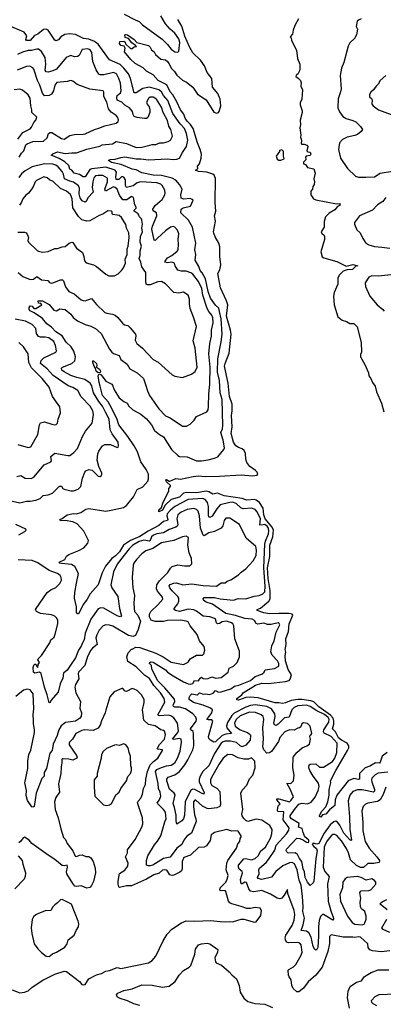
# Model space of a CAD drawing. Extents: x 1468344 to 1613994, y 525695 to 643861.
# Tile 363 of 427: x 1550514 to 1554358, y 620646 to 631046. Entities that reach past the tile are written whole.
import ezdxf

# ---------------------------------------------------------------- set-up
doc = ezdxf.new("R2010")
doc.units = 0

msp = doc.modelspace()

# ---------------------------------------------------------------- linework, layer by layer
at = {"layer": '0CON10XD'}
for points in [[(1551619, 631105), (1551734, 631045), (1551778, 631028), (1551812, 630992), (1552022, 630842), (1552078, 630785), (1552114, 630735), (1552156, 630706), (1552185, 630702), (1552198, 630712), (1552207, 630805), (1552195, 630845), (1552155, 630905), (1552105, 630945), (1552055, 631004), (1552008, 631085)], [(1554398, 623305), (1554346, 623265), (1554325, 623205), (1554316, 623194), (1554275, 623195), (1554215, 623161), (1554165, 623145), (1554106, 623084), (1554107, 623023), (1554095, 623020), (1554045, 623031), (1553985, 623005), (1553867, 622853), (1553850, 622805), (1553846, 622744), (1553789, 622701), (1553750, 622655), (1553714, 622646), (1553699, 622621), (1553685, 622630), (1553685, 622640), (1553708, 622685), (1553750, 622730), (1553773, 622785), (1553785, 622855), (1553785, 622915), (1553804, 622985), (1553800, 623005), (1553855, 623117), (1553978, 623325), (1553992, 623355), (1553993, 623375), (1553976, 623405), (1553915, 623437), (1553885, 623461), (1553853, 623523), (1553819, 623555), (1553835, 623605), (1553836, 623635), (1553827, 623667), (1553801, 623701), (1553675, 623789), (1553625, 623839), (1553592, 623852), (1553495, 623867), (1553455, 623866), (1553385, 623854), (1553325, 623829), (1553292, 623822), (1553255, 623829), (1553215, 623829), (1553035, 623882), (1552950, 623889), (1552905, 623885), (1552828, 623858), (1552810, 623860), (1552810, 623875), (1552864, 623915), (1552878, 623935), (1553006, 624015), (1553075, 624037), (1553145, 624036), (1553325, 624055), (1553362, 624065), (1553375, 624079), (1553388, 624125), (1553353, 624183), (1553325, 624275), (1553322, 624328), (1553327, 624365), (1553322, 624395), (1553332, 624445), (1553326, 624505), (1553354, 624585), (1553363, 624665), (1553402, 624755), (1553396, 624766), (1553364, 624774), (1553255, 624773), (1553155, 624770), (1553095, 624779), (1553026, 624805), (1553026, 624815), (1553059, 624831), (1553147, 624903), (1553161, 624929), (1553162, 625015), (1553139, 625145), (1553134, 625256), (1553158, 625375), (1553157, 625495), (1553191, 625585), (1553196, 625655), (1553183, 625685), (1553109, 625775), (1553094, 625815), (1553087, 625887), (1553049, 625945), (1553015, 625970), (1552995, 625977), (1552915, 625970), (1552895, 625977), (1552865, 625990), (1552675, 626016), (1552605, 626043), (1552555, 626035), (1552515, 626060), (1552487, 626067), (1552385, 626049), (1552275, 626051), (1552247, 626043), (1552205, 626003), (1552115, 625978), (1552052, 625918), (1552023, 625865), (1551985, 625848), (1551985, 625867), (1552014, 625895), (1552030, 625950), (1552090, 626065), (1552090, 626095), (1552108, 626115), (1552108, 626125), (1552066, 626165), (1552058, 626185), (1552065, 626190), (1552095, 626172), (1552103, 626173), (1552165, 626199), (1552215, 626194), (1552349, 626221), (1552405, 626229), (1552475, 626221), (1552625, 626223), (1552855, 626240), (1552975, 626228), (1553023, 626235), (1553032, 626245), (1553025, 626265), (1553008, 626285), (1552948, 626328), (1552917, 626367), (1552903, 626405), (1552900, 626465), (1552887, 626497), (1552865, 626514), (1552827, 626527), (1552798, 626545), (1552774, 626585), (1552750, 626675), (1552760, 626745), (1552753, 626865), (1552760, 626915), (1552760, 626985), (1552732, 627065), (1552718, 627208), (1552680, 627385), (1552686, 627416), (1552730, 627525), (1552749, 627725), (1552743, 627767), (1552701, 627915), (1552715, 628035), (1552702, 628075), (1552637, 628215), (1552610, 628365), (1552630, 628405), (1552639, 628455), (1552630, 628545), (1552630, 628645), (1552621, 628685), (1552581, 628751), (1552565, 628792), (1552562, 628805), (1552583, 628917), (1552574, 628975), (1552588, 629025), (1552581, 629115), (1552585, 629367), (1552569, 629405), (1552555, 629416), (1552493, 629437), (1552404, 629444), (1552372, 629455), (1552388, 629462), (1552397, 629475), (1552395, 629500), (1552416, 629524), (1552433, 629585), (1552436, 629625), (1552423, 629675), (1552395, 629745), (1552347, 629895), (1552319, 629939), (1552285, 629973), (1552264, 630005), (1552248, 630048), (1552214, 630095), (1552177, 630177), (1552132, 630252), (1552104, 630285), (1552068, 630358), (1551977, 630405), (1551925, 630463), (1551855, 630501), (1551818, 630538), (1551735, 630584), (1551688, 630625), (1551621, 630705), (1551628, 630745), (1551618, 630768), (1551585, 630772), (1551568, 630795), (1551573, 630817), (1551615, 630820), (1551628, 630808), (1551632, 630792), (1551685, 630740), (1551705, 630740), (1551725, 630760), (1551748, 630762), (1551740, 630775), (1551700, 630800), (1551666, 630846), (1551628, 630858), (1551627, 630885), (1551635, 630890), (1551655, 630885), (1551725, 630835), (1551754, 630804), (1551875, 630773), (1551893, 630755), (1551907, 630727), (1551935, 630707), (1551950, 630680), (1552005, 630628), (1552055, 630623), (1552076, 630606), (1552092, 630582), (1552119, 630529), (1552149, 630499), (1552175, 630461), (1552235, 630407), (1552276, 630386), (1552345, 630332), (1552395, 630258), (1552485, 630198), (1552568, 630068), (1552595, 630058), (1552615, 630066), (1552623, 630077), (1552639, 630135), (1552635, 630205), (1552608, 630268), (1552553, 630335), (1552546, 630425), (1552495, 630487), (1552468, 630558), (1552427, 630617), (1552343, 630695), (1552308, 630758), (1552259, 630871), (1552228, 630978), (1552185, 631047)], [(1553461, 631055), (1553424, 630986), (1553404, 630936), (1553398, 630892), (1553373, 630865), (1553384, 630854), (1553388, 630825), (1553440, 630725), (1553451, 630635), (1553474, 630576), (1553476, 630525), (1553471, 630505), (1553455, 630470), (1553435, 630460), (1553432, 630445), (1553459, 630429), (1553482, 630405), (1553489, 630379), (1553487, 630345), (1553504, 630305), (1553497, 630205), (1553478, 630168), (1553479, 630145), (1553500, 630085), (1553501, 630065), (1553480, 629985), (1553482, 629935), (1553477, 629905), (1553487, 629825), (1553483, 629805), (1553492, 629775), (1553490, 629735), (1553495, 629730), (1553522, 629732), (1553549, 629719), (1553560, 629705), (1553550, 629660), (1553561, 629651), (1553585, 629647), (1553593, 629625), (1553585, 629612), (1553543, 629605), (1553537, 629595), (1553540, 629565), (1553515, 629542), (1553513, 629525), (1553535, 629516), (1553555, 629486), (1553625, 629470), (1553636, 629425), (1553623, 629365), (1553630, 629335), (1553627, 629305), (1553612, 629285), (1553608, 629255), (1553592, 629235), (1553592, 629195), (1553620, 629155), (1553645, 629143), (1553862, 629102), (1553893, 629103), (1553900, 629095), (1553895, 629083), (1553875, 629072), (1553845, 629036), (1553787, 629003), (1553745, 628963), (1553734, 628914), (1553731, 628855), (1553702, 628805), (1553707, 628787), (1553728, 628775), (1553737, 628757), (1553736, 628725), (1553696, 628595), (1553710, 628540), (1553729, 628529), (1553865, 628492), (1553965, 628444), (1554035, 628461), (1554087, 628447), (1554069, 628441), (1554031, 628409), (1553977, 628403), (1553932, 628388), (1553891, 628349), (1553877, 628315), (1553878, 628252), (1553838, 628165), (1553833, 628125), (1553838, 628035), (1553876, 627906), (1553922, 627872), (1553969, 627859), (1554005, 627837), (1554046, 627836), (1554082, 627802), (1554124, 627635), (1554127, 627535), (1554115, 627508), (1554117, 627485), (1554164, 627404), (1554201, 627315), (1554204, 627284), (1554226, 627256), (1554244, 627214), (1554273, 627175), (1554284, 627115), (1554338, 626995), (1554364, 626905)], [(1554125, 631054), (1554095, 631042), (1554081, 631029), (1554070, 630975), (1554086, 630945), (1554073, 630885), (1554052, 630848), (1554005, 630800), (1553988, 630765), (1553973, 630713), (1553941, 630595), (1553916, 630535), (1553901, 630455), (1553911, 630315), (1553907, 630285), (1553881, 630209), (1553877, 630115), (1553894, 630074), (1553929, 630025), (1553965, 630002), (1554035, 629982), (1554066, 629966), (1554118, 629918), (1554137, 629885), (1554125, 629866), (1554085, 629832), (1554055, 629821), (1553975, 629806), (1553925, 629779), (1553895, 629745), (1553883, 629675), (1553906, 629585), (1553978, 629475), (1554065, 629394), (1554095, 629384), (1554172, 629382), (1554265, 629386), (1554325, 629425), (1554455, 629447)], [(1554405, 623098), (1554304, 623086), (1554270, 623070), (1554237, 623035), (1554232, 623015), (1554235, 622995), (1554265, 622915), (1554263, 622897), (1554255, 622885), (1554135, 622911), (1554085, 622911), (1554035, 622894), (1554003, 622855), (1553985, 622795), (1554001, 622625), (1554003, 622495), (1554020, 622380), (1554015, 622376), (1554005, 622384), (1553939, 622455), (1553898, 622538), (1553875, 622568), (1553855, 622580), (1553835, 622573), (1553795, 622540), (1553734, 622455), (1553675, 622344), (1553655, 622338), (1553615, 622348), (1553605, 622335), (1553623, 622313), (1553653, 622293), (1553659, 622265), (1553644, 622185), (1553622, 621948), (1553615, 621928), (1553585, 621902), (1553555, 621936), (1553532, 621985), (1553524, 622044), (1553510, 622075), (1553498, 622155), (1553472, 622185), (1553449, 622229), (1553425, 622246), (1553353, 622243), (1553337, 622255), (1553330, 622270), (1553334, 622285), (1553445, 622399), (1553475, 622398), (1553515, 622381), (1553545, 622358), (1553566, 622355), (1553572, 622365), (1553569, 622379), (1553529, 622415), (1553512, 622459), (1553500, 622501), (1553460, 622515), (1553470, 622555), (1553387, 622605), (1553375, 622622), (1553374, 622635), (1553418, 622705), (1553465, 622760), (1553495, 622771), (1553555, 622762), (1553595, 622780), (1553638, 622835), (1553669, 622905), (1553678, 622945), (1553672, 622982), (1553617, 623055), (1553582, 623115), (1553572, 623145), (1553574, 623175), (1553585, 623181), (1553645, 623185), (1553685, 623151), (1553725, 623152), (1553819, 623211), (1553845, 623247), (1553865, 623305), (1553871, 623405), (1553808, 623475), (1553731, 623509), (1553726, 623525), (1553730, 623545), (1553782, 623625), (1553784, 623654), (1553776, 623675), (1553735, 623706), (1553656, 623746), (1553585, 623793), (1553546, 623804), (1553455, 623797), (1553415, 623781), (1553391, 623755), (1553362, 623678), (1553315, 623672), (1553245, 623603), (1553225, 623592), (1553208, 623598), (1553200, 623615), (1553213, 623685), (1553211, 623715), (1553176, 623765), (1553125, 623792), (1553005, 623808), (1552955, 623802), (1552905, 623785), (1552780, 623720), (1552755, 623697), (1552712, 623622), (1552702, 623585), (1552705, 623565), (1552754, 623505), (1552695, 623499), (1552655, 623484), (1552585, 623417), (1552566, 623416), (1552530, 623435), (1552512, 623455), (1552509, 623475), (1552557, 623635), (1552545, 623651), (1552505, 623649), (1552494, 623655), (1552547, 623725), (1552551, 623755), (1552532, 623772), (1552455, 623804), (1552352, 623835), (1552307, 623865), (1552304, 623885), (1552315, 623908), (1552335, 623924), (1552386, 623914), (1552395, 623915), (1552415, 623936), (1552455, 623921), (1552475, 623926), (1552525, 623919), (1552558, 623932), (1552585, 623959), (1552615, 623942), (1552645, 623945), (1552745, 623978), (1552784, 624006), (1552830, 624015), (1552953, 624065), (1553005, 624107), (1553075, 624134), (1553097, 624153), (1553110, 624180), (1553206, 624194), (1553255, 624219), (1553255, 624244), (1553238, 624275), (1553182, 624332), (1553168, 624368), (1553178, 624432), (1553204, 624484), (1553225, 624575), (1553264, 624655), (1553258, 624668), (1553245, 624674), (1553173, 624657), (1553135, 624658), (1553095, 624670), (1553030, 624660), (1553015, 624668), (1552995, 624701), (1552973, 624715), (1552895, 624720), (1552796, 624754), (1552694, 624774), (1552553, 624873), (1552487, 624895), (1552458, 624915), (1552453, 624927), (1552466, 624944), (1552575, 624944), (1552635, 624927), (1552776, 624914), (1552825, 624932), (1552903, 624927), (1552994, 624956), (1553045, 624963), (1553085, 624980), (1553105, 625003), (1553109, 625061), (1553095, 625255), (1553105, 625505), (1553112, 625538), (1553144, 625615), (1553147, 625645), (1553143, 625675), (1553130, 625695), (1553105, 625713), (1553088, 625712), (1553054, 625705), (1553061, 625775), (1553025, 625847), (1553005, 625871), (1552965, 625886), (1552875, 625880), (1552851, 625891), (1552804, 625934), (1552765, 625948), (1552735, 625947), (1552635, 625923), (1552599, 625881), (1552549, 625801), (1552525, 625789), (1552515, 625794), (1552509, 625809), (1552511, 625905), (1552500, 625945), (1552475, 625978), (1552445, 625987), (1552295, 625977), (1552156, 625904), (1552105, 625863), (1552074, 625825), (1552069, 625805), (1552080, 625765), (1552075, 625756), (1552035, 625745), (1551986, 625704), (1551874, 625645), (1551785, 625587), (1551687, 625545), (1551613, 625497), (1551570, 625425), (1551527, 625383), (1551487, 625355), (1551422, 625275), (1551386, 625204), (1551344, 625076), (1551260, 624980), (1551229, 624925), (1551188, 624872), (1551135, 624771), (1551125, 624770), (1551116, 624785), (1551116, 624845), (1551093, 624935), (1551097, 624997), (1551115, 625095), (1551135, 625195), (1551099, 625269), (1551062, 625292), (1550955, 625301), (1550940, 625305), (1550931, 625315), (1550990, 625345), (1551011, 625379), (1551034, 625396), (1551140, 625440), (1551191, 625469), (1551234, 625515), (1551242, 625545), (1551194, 625644), (1551122, 625722), (1551075, 625741), (1550995, 625755), (1550945, 625754), (1550940, 625765), (1550964, 625776), (1551015, 625816), (1551085, 625829), (1551115, 625826), (1551159, 625841), (1551212, 625875), (1551245, 625882), (1551425, 625854), (1551482, 625865), (1551610, 625895), (1551645, 625914), (1551718, 626005), (1551756, 626084), (1551815, 626111), (1551868, 626172), (1551876, 626195), (1551875, 626245), (1551852, 626295), (1551795, 626375), (1551760, 626480), (1551726, 626545), (1551658, 626645), (1551564, 626765), (1551543, 626835), (1551469, 626979), (1551449, 627009), (1551389, 627075), (1551365, 627174), (1551353, 627215), (1551344, 627285), (1551355, 627304), (1551375, 627296), (1551425, 627229), (1551489, 627195), (1551497, 627185), (1551513, 627135), (1551565, 627053), (1551614, 627014), (1551652, 626995), (1551667, 626965), (1551710, 626925), (1551795, 626879), (1551855, 626829), (1551909, 626765), (1551939, 626705), (1551993, 626663), (1552035, 626641), (1552119, 626505), (1552185, 626443), (1552205, 626433), (1552285, 626430), (1552385, 626386), (1552435, 626385), (1552505, 626396), (1552575, 626413), (1552610, 626430), (1552672, 626505), (1552678, 626525), (1552665, 626606), (1552640, 626685), (1552657, 626725), (1552661, 626761), (1552655, 627035), (1552635, 627105), (1552625, 627235), (1552604, 627324), (1552609, 627465), (1552644, 627645), (1552653, 627723), (1552645, 627885), (1552627, 627965), (1552618, 627998), (1552585, 628031), (1552532, 628105), (1552508, 628175), (1552477, 628307), (1552443, 628373), (1552422, 628395), (1552409, 628439), (1552369, 628505), (1552376, 628565), (1552364, 628615), (1552375, 628685), (1552340, 628855), (1552297, 628927), (1552219, 629005), (1552221, 629045), (1552243, 629057), (1552320, 629075), (1552348, 629138), (1552338, 629148), (1552316, 629156), (1552250, 629150), (1552222, 629162), (1552218, 629195), (1552233, 629255), (1552205, 629305), (1552165, 629351), (1552125, 629371), (1552015, 629401), (1551925, 629403), (1551805, 629428), (1551745, 629461), (1551705, 629468), (1551588, 629518), (1551485, 629539), (1551453, 629557), (1551457, 629565), (1551471, 629569), (1551525, 629571), (1551585, 629592), (1551625, 629597), (1551745, 629575), (1551795, 629576), (1551875, 629564), (1552075, 629578), (1552135, 629570), (1552175, 629572), (1552202, 629585), (1552237, 629643), (1552278, 629705), (1552291, 629775), (1552279, 629845), (1552255, 629895), (1552209, 629945), (1552133, 630055), (1552081, 630191), (1552036, 630245), (1552014, 630285), (1551985, 630306), (1551885, 630334), (1551815, 630319), (1551745, 630274), (1551725, 630273), (1551687, 630425), (1551666, 630475), (1551616, 630535), (1551575, 630571), (1551462, 630622), (1551390, 630725), (1551345, 630787), (1551305, 630815), (1551245, 630841), (1551188, 630848), (1551105, 630890), (1551045, 630895), (1550990, 630890), (1550951, 630865), (1550925, 630832), (1550895, 630824), (1550885, 630830), (1550816, 630936), (1550795, 630947), (1550765, 630941), (1550705, 630892), (1550670, 630880), (1550625, 630826), (1550586, 630826), (1550581, 630835), (1550591, 630875), (1550562, 630915), (1550396, 630986)], [(1551278, 629472), (1551255, 629465), (1551205, 629386), (1551185, 629385), (1551145, 629412), (1551091, 629425), (1551066, 629456), (1551045, 629468), (1551034, 629505), (1550993, 629543), (1550930, 629580), (1550847, 629615), (1550865, 629630), (1550915, 629649), (1550994, 629634), (1551065, 629641), (1551115, 629638), (1551225, 629678), (1551360, 629710), (1551386, 629725), (1551495, 629735), (1551535, 629758), (1551645, 629739), (1551745, 629696), (1551805, 629698), (1551891, 629719), (1551915, 629728), (1551955, 629727), (1551995, 629746), (1552035, 629746), (1552085, 629759), (1552107, 629775), (1552130, 629815), (1552112, 629885), (1552092, 629922), (1552075, 629981), (1552032, 630065), (1552013, 630123), (1551961, 630205), (1551925, 630226), (1551895, 630228), (1551875, 630214), (1551854, 630175), (1551861, 630155), (1551884, 630124), (1551891, 630095), (1551890, 630065), (1551868, 630012), (1551855, 630002), (1551835, 630001), (1551755, 630012), (1551726, 630025), (1551713, 630045), (1551706, 630076), (1551675, 630114), (1551625, 630142), (1551594, 630174), (1551545, 630196), (1551541, 630221), (1551545, 630245), (1551580, 630275), (1551587, 630295), (1551580, 630375), (1551564, 630426), (1551536, 630475), (1551505, 630488), (1551405, 630463), (1551365, 630463), (1551351, 630471), (1551323, 630515), (1551288, 630605), (1551278, 630698), (1551259, 630729), (1551235, 630739), (1551175, 630730), (1551142, 630668), (1551125, 630656), (1551095, 630652), (1551055, 630666), (1551005, 630648), (1550905, 630525), (1550866, 630505), (1550815, 630492), (1550794, 630494), (1550785, 630512), (1550791, 630575), (1550783, 630645), (1550745, 630710), (1550715, 630733), (1550695, 630735), (1550638, 630722), (1550605, 630720), (1550545, 630703), (1550493, 630677)], [(1550510, 629595), (1550535, 629635), (1550560, 629660), (1550581, 629725), (1550594, 629736), (1550655, 629759), (1550766, 629764), (1550805, 629798), (1550820, 629845), (1550835, 629856), (1550855, 629853), (1550955, 629792), (1550985, 629785), (1551045, 629821), (1551095, 629832), (1551185, 629836), (1551205, 629841), (1551304, 629886), (1551351, 629899), (1551415, 629926), (1551535, 629954), (1551555, 629972), (1551558, 629988), (1551547, 630017), (1551533, 630035), (1551480, 630070), (1551453, 630105), (1551436, 630176), (1551405, 630235), (1551405, 630280), (1551396, 630296), (1551255, 630311), (1551121, 630361), (1551075, 630398), (1551055, 630403), (1551018, 630392), (1550907, 630383), (1550887, 630355), (1550872, 630295), (1550850, 630260), (1550825, 630245), (1550775, 630242), (1550755, 630271), (1550726, 630355), (1550701, 630405), (1550665, 630524), (1550655, 630538), (1550620, 630555), (1550585, 630552), (1550488, 630512)], [(1554385, 630455), (1554325, 630404), (1554304, 630365), (1554282, 630345), (1554254, 630305), (1554225, 630280), (1554211, 630255), (1554212, 630232), (1554234, 630214), (1554240, 630200), (1554238, 630155), (1554249, 630135), (1554308, 630095), (1554442, 630045)], [(1550494, 629785), (1550548, 629855), (1550604, 629884), (1550626, 629894), (1550640, 629910), (1550665, 629960), (1550686, 629985), (1550697, 630015), (1550642, 630065), (1550644, 630095), (1550634, 630135), (1550625, 630218), (1550604, 630254), (1550545, 630301), (1550515, 630311), (1550455, 630304)], [(1553275, 629562), (1553310, 629575), (1553302, 629605), (1553302, 629652), (1553285, 629670), (1553260, 629665), (1553260, 629655), (1553227, 629605), (1553235, 629573), (1553255, 629562), (1553275, 629562)], [(1550375, 625974), (1550515, 625941), (1550585, 625960), (1550625, 625960), (1550685, 625972), (1550730, 625990), (1550761, 626019), (1550815, 626027), (1550861, 626045), (1550935, 626119), (1550955, 626118), (1550972, 626095), (1550985, 626088), (1551055, 626068), (1551085, 626068), (1551134, 626086), (1551159, 626115), (1551177, 626203), (1551202, 626265), (1551215, 626280), (1551245, 626296), (1551279, 626289), (1551345, 626226), (1551365, 626221), (1551375, 626228), (1551384, 626245), (1551382, 626255), (1551351, 626325), (1551333, 626395), (1551339, 626461), (1551351, 626489), (1551389, 626545), (1551415, 626560), (1551475, 626558), (1551545, 626527), (1551555, 626530), (1551559, 626545), (1551554, 626585), (1551492, 626672), (1551471, 626715), (1551459, 626825), (1551422, 626902), (1551390, 626965), (1551352, 627012), (1551296, 627105), (1551277, 627177), (1551258, 627208), (1551204, 627244), (1551118, 627265), (1551055, 627289), (1550984, 627325), (1550961, 627345), (1550958, 627365), (1550968, 627375), (1551064, 627416), (1551096, 627444), (1551104, 627485), (1551088, 627545), (1551060, 627590), (1551005, 627638), (1550964, 627705), (1550895, 627748), (1550849, 627799), (1550802, 627835), (1550755, 627890), (1550668, 627948), (1550625, 627969), (1550615, 627985), (1550613, 628005), (1550625, 628023), (1550645, 628021), (1550665, 627996), (1550685, 627997), (1550750, 628035), (1550737, 628047), (1550715, 628050), (1550710, 628075), (1550755, 628076), (1550825, 628036), (1550876, 627976), (1550905, 627970), (1550938, 627992), (1550995, 627984), (1551055, 627936), (1551081, 627901), (1551125, 627865), (1551205, 627828), (1551265, 627810), (1551315, 627784), (1551375, 627731), (1551465, 627566), (1551488, 627535), (1551505, 627521), (1551565, 627500), (1551585, 627456), (1551649, 627409), (1551679, 627359), (1551755, 627315), (1551824, 627255), (1551848, 627182), (1551864, 627125), (1551887, 627077), (1551985, 626934), (1552055, 626860), (1552105, 626839), (1552234, 626754), (1552276, 626754), (1552315, 626772), (1552358, 626815), (1552382, 626855), (1552493, 626905), (1552506, 626924), (1552511, 626955), (1552514, 627095), (1552525, 627195), (1552526, 627375), (1552514, 627515), (1552524, 627625), (1552543, 627703), (1552541, 627765), (1552558, 627845), (1552557, 627897), (1552547, 627925), (1552514, 627965), (1552497, 627997), (1552450, 628135), (1552439, 628205), (1552405, 628282), (1552345, 628358), (1552325, 628372), (1552275, 628390), (1552225, 628390), (1552185, 628400), (1552157, 628445), (1552151, 628475), (1552123, 628483), (1552075, 628479), (1552050, 628485), (1552051, 628495), (1552078, 628532), (1552123, 628555), (1552180, 628600), (1552190, 628615), (1552194, 628675), (1552188, 628725), (1552195, 628785), (1552183, 628823), (1552154, 628855), (1552135, 628860), (1552108, 628855), (1552054, 628816), (1551972, 628738), (1551948, 628712), (1551935, 628717), (1551912, 628832), (1551918, 628865), (1551965, 628975), (1551961, 629005), (1551925, 629028), (1551920, 629045), (1551945, 629085), (1552020, 629145), (1552047, 629195), (1552053, 629215), (1552050, 629245), (1552022, 629295), (1552005, 629308), (1551965, 629323), (1551795, 629334), (1551755, 629321), (1551715, 629292), (1551645, 629273), (1551632, 629295), (1551633, 629355), (1551615, 629382), (1551595, 629388), (1551561, 629359), (1551535, 629357), (1551529, 629385), (1551536, 629436), (1551525, 629456), (1551425, 629487), (1551278, 629472)], [(1551682, 627792), (1551738, 627725), (1551741, 627705), (1551735, 627660), (1551754, 627625), (1551812, 627575), (1551925, 627455), (1551978, 627428), (1552127, 627295), (1552155, 627279), (1552234, 627266), (1552330, 627300), (1552370, 627330), (1552390, 627375), (1552368, 627575), (1552348, 627655), (1552382, 627805), (1552353, 627905), (1552315, 627997), (1552308, 628045), (1552311, 628095), (1552294, 628135), (1552245, 628167), (1552195, 628158), (1552145, 628164), (1552054, 628255), (1552015, 628281), (1551975, 628277), (1551895, 628244), (1551865, 628244), (1551853, 628253), (1551846, 628285), (1551847, 628377), (1551807, 628437), (1551796, 628485), (1551778, 628525), (1551789, 628555), (1551787, 628605), (1551801, 628655), (1551789, 628695), (1551792, 628755), (1551814, 628805), (1551806, 628845), (1551813, 628885), (1551807, 628927), (1551799, 628945), (1551780, 628965), (1551768, 628995), (1551723, 629025), (1551725, 629035), (1551745, 629055), (1551744, 629064), (1551732, 629092), (1551717, 629167), (1551695, 629178), (1551646, 629144), (1551605, 629142), (1551571, 629191), (1551545, 629255), (1551525, 629275), (1551505, 629279), (1551422, 629235), (1551416, 629255), (1551444, 629335), (1551443, 629373), (1551395, 629400), (1551345, 629401), (1551316, 629395), (1551298, 629375), (1551287, 629335), (1551282, 629275), (1551290, 629225), (1551234, 629166), (1551218, 629125), (1551205, 629118), (1551174, 629134), (1551153, 629163), (1551144, 629205), (1551146, 629265), (1551135, 629290), (1551085, 629331), (1551045, 629339), (1550988, 629365), (1550979, 629415), (1550965, 629442), (1550922, 629492), (1550895, 629510), (1550865, 629520), (1550775, 629523), (1550645, 629491), (1550571, 629449), (1550533, 629417), (1550505, 629378)], [(1550495, 628802), (1550565, 628802), (1550583, 628795), (1550592, 628782), (1550606, 628745), (1550602, 628715), (1550609, 628695), (1550699, 628609), (1550712, 628602), (1550755, 628592), (1550815, 628599), (1550885, 628630), (1550915, 628628), (1550965, 628647), (1550995, 628651), (1551039, 628685), (1551065, 628696), (1551075, 628691), (1551115, 628634), (1551178, 628588), (1551193, 628545), (1551198, 628498), (1551216, 628476), (1551295, 628456), (1551325, 628440), (1551425, 628359), (1551455, 628341), (1551518, 628342), (1551555, 628361), (1551590, 628395), (1551611, 628425), (1551632, 628475), (1551630, 628515), (1551651, 628565), (1551650, 628625), (1551662, 628655), (1551672, 628745), (1551667, 628795), (1551642, 628845), (1551635, 628883), (1551591, 628955), (1551565, 628977), (1551499, 628989), (1551492, 628995), (1551493, 629015), (1551485, 629023), (1551446, 629026), (1551395, 628992), (1551355, 628978), (1551257, 628923), (1551225, 628918), (1551171, 628931), (1551136, 628966), (1551077, 629057), (1551070, 629155), (1551050, 629200), (1551009, 629235), (1550945, 629264), (1550867, 629337), (1550829, 629355), (1550804, 629376), (1550770, 629385), (1550691, 629349), (1550678, 629335), (1550654, 629275), (1550608, 629212), (1550578, 629192), (1550549, 629155), (1550535, 629118), (1550514, 629086)], [(1554383, 629167), (1554352, 629125), (1554298, 629092), (1554245, 629034), (1554107, 628973), (1554052, 628905), (1554054, 628885), (1554077, 628825), (1554113, 628795), (1554143, 628733), (1554174, 628685), (1554205, 628667), (1554265, 628649), (1554343, 628643), (1554425, 628633)], [(1550500, 628375), (1550548, 628335), (1550625, 628302), (1550662, 628305), (1550695, 628335), (1550745, 628299), (1550812, 628292), (1550831, 628271), (1550846, 628264), (1550865, 628266), (1550945, 628298), (1550968, 628298), (1550978, 628288), (1550997, 628225), (1551035, 628176), (1551092, 628152), (1551165, 628087), (1551185, 628079), (1551205, 628078), (1551275, 628100), (1551327, 628037), (1551415, 627954), (1551435, 627946), (1551495, 627936), (1551524, 627924), (1551552, 627902), (1551600, 627840), (1551624, 627824), (1551658, 627815), (1551682, 627792)], [(1554576, 628364), (1554305, 628338), (1554235, 628339), (1554205, 628327), (1554166, 628265), (1554168, 628228), (1554214, 628125), (1554293, 628033), (1554354, 627985), (1554368, 627968)], [(1550485, 626220), (1550525, 626232), (1550573, 626203), (1550635, 626198), (1550665, 626214), (1550772, 626345), (1550844, 626375), (1550849, 626385), (1550845, 626432), (1550885, 626469), (1551025, 626441), (1551045, 626444), (1551087, 626473), (1551124, 626515), (1551178, 626642), (1551211, 626699), (1551279, 626785), (1551296, 626874), (1551288, 626915), (1551259, 626965), (1551165, 627064), (1551130, 627130), (1551075, 627161), (1551028, 627178), (1550867, 627287), (1550805, 627358), (1550735, 627415), (1550742, 627445), (1550769, 627475), (1550897, 627535), (1550903, 627547), (1550894, 627605), (1550875, 627647), (1550824, 627685), (1550785, 627693), (1550735, 627691), (1550715, 627698), (1550692, 627732), (1550685, 627785), (1550646, 627825), (1550575, 627860), (1550465, 627882)], [(1550495, 626558), (1550605, 626528), (1550633, 626535), (1550707, 626665), (1550723, 626765), (1550735, 626788), (1550775, 626799), (1550855, 626773), (1550885, 626767), (1550899, 626771), (1550914, 626785), (1550920, 626825), (1550946, 626894), (1550938, 626955), (1550862, 627065), (1550825, 627165), (1550752, 627255), (1550638, 627368), (1550611, 627425), (1550605, 627516), (1550555, 627589), (1550505, 627635)], [(1551345, 627317), (1551324, 627335), (1551316, 627366), (1551300, 627385), (1551286, 627425), (1551289, 627441), (1551295, 627443), (1551325, 627414), (1551331, 627395), (1551328, 627375), (1551358, 627355), (1551368, 627335), (1551365, 627321), (1551345, 627317)], [(1553375, 622978), (1553385, 622980), (1553407, 623005), (1553416, 623065), (1553403, 623143), (1553405, 623255), (1553444, 623305), (1553500, 623355), (1553549, 623375), (1553577, 623395), (1553587, 623445), (1553580, 623475), (1553585, 623490), (1553596, 623494), (1553602, 623505), (1553586, 623585), (1553555, 623612), (1553515, 623619), (1553495, 623608), (1553487, 623575), (1553473, 623567), (1553455, 623564), (1553415, 623543), (1553365, 623544), (1553316, 623525), (1553264, 623465), (1553249, 623421), (1553175, 623316), (1553155, 623302), (1553125, 623297), (1553095, 623334), (1553085, 623365), (1553092, 623445), (1553084, 623566), (1553096, 623656), (1553089, 623685), (1553066, 623705), (1553007, 623727), (1552945, 623730), (1552845, 623693), (1552803, 623655), (1552784, 623615), (1552793, 623585), (1552845, 623546), (1552924, 623515), (1552950, 623495), (1552955, 623485), (1552952, 623435), (1552905, 623382), (1552865, 623366), (1552845, 623375), (1552805, 623410), (1552744, 623426), (1552685, 623426), (1552665, 623419), (1552645, 623403), (1552574, 623295), (1552514, 623166), (1552450, 623105), (1552422, 623055), (1552412, 623025), (1552413, 622995), (1552466, 622884), (1552462, 622865), (1552435, 622875), (1552365, 622916), (1552345, 622919), (1552325, 622907), (1552265, 622785), (1552256, 622644), (1552245, 622606), (1552228, 622585), (1552175, 622548), (1552167, 622585), (1552168, 622645), (1552150, 622725), (1552135, 622765), (1552157, 622857), (1552148, 622875), (1552098, 622918), (1552070, 623005), (1552070, 623025), (1552085, 623044), (1552155, 623070), (1552204, 623106), (1552260, 623175), (1552292, 623228), (1552344, 623335), (1552355, 623375), (1552353, 623507), (1552347, 623527), (1552323, 623545), (1552319, 623555), (1552379, 623635), (1552383, 623655), (1552377, 623677), (1552344, 623715), (1552266, 623766), (1552203, 623783), (1552154, 623784), (1552141, 623791), (1552138, 623805), (1552153, 623845), (1552150, 623870), (1552048, 623988), (1551975, 624061), (1551912, 624185), (1551909, 624225), (1551888, 624245), (1551890, 624255), (1551905, 624264), (1551925, 624259), (1552055, 624177), (1552076, 624155), (1552135, 624114), (1552245, 624053), (1552295, 624032), (1552315, 624028), (1552345, 624034), (1552363, 624067), (1552405, 624062), (1552421, 624089), (1552435, 624102), (1552455, 624088), (1552475, 624083), (1552505, 624087), (1552545, 624104), (1552589, 624089), (1552643, 624097), (1552717, 624153), (1552727, 624195), (1552775, 624217), (1552814, 624255), (1552836, 624315), (1552839, 624375), (1552790, 624505), (1552778, 624645), (1552768, 624665), (1552754, 624675), (1552702, 624692), (1552655, 624685), (1552625, 624667), (1552605, 624666), (1552594, 624675), (1552585, 624714), (1552575, 624722), (1552525, 624738), (1552455, 624744), (1552385, 624799), (1552355, 624812), (1552295, 624818), (1552205, 624795), (1552160, 624805), (1552146, 624815), (1552147, 624825), (1552185, 624875), (1552197, 624903), (1552197, 624935), (1552187, 624955), (1552125, 625012), (1552100, 625045), (1552096, 625065), (1552105, 625079), (1552145, 625095), (1552171, 625099), (1552238, 625078), (1552335, 625086), (1552455, 625068), (1552595, 625061), (1552645, 625096), (1552685, 625099), (1552706, 625114), (1552745, 625130), (1552827, 625183), (1552855, 625211), (1552903, 625245), (1552944, 625286), (1552981, 625329), (1553015, 625388), (1553019, 625441), (1553011, 625481), (1552909, 625569), (1552836, 625715), (1552735, 625782), (1552695, 625780), (1552676, 625755), (1552661, 625699), (1552645, 625674), (1552575, 625641), (1552515, 625626), (1552465, 625594), (1552455, 625601), (1552426, 625676), (1552415, 625805), (1552402, 625855), (1552383, 625873), (1552355, 625882), (1552285, 625872), (1552222, 625845), (1552185, 625815), (1552174, 625775), (1552187, 625715), (1552182, 625698), (1552166, 625684), (1552095, 625661), (1552035, 625626), (1551965, 625615), (1551928, 625602), (1551909, 625585), (1551894, 625546), (1551885, 625538), (1551825, 625549), (1551779, 625535), (1551712, 625495), (1551670, 625455), (1551619, 625391), (1551545, 625295), (1551506, 625215), (1551479, 625075), (1551488, 625045), (1551552, 624955), (1551569, 624825), (1551591, 624745), (1551575, 624737), (1551545, 624748), (1551405, 624831), (1551372, 624835), (1551345, 624822), (1551265, 624715), (1551205, 624565), (1551196, 624495), (1551178, 624465), (1551165, 624428), (1551136, 624385), (1551106, 624304), (1551051, 624229), (1551015, 624176), (1550978, 624142), (1550969, 624091), (1550941, 624029), (1550920, 623941), (1550844, 623856), (1550835, 623832), (1550825, 623830), (1550806, 623914), (1550776, 623995), (1550741, 624141), (1550725, 624153), (1550675, 624144), (1550660, 624155), (1550657, 624203), (1550665, 624227), (1550675, 624239), (1550685, 624240), (1550694, 624215), (1550707, 624203), (1550710, 624235), (1550724, 624255), (1550707, 624285), (1550710, 624295), (1550745, 624329), (1550832, 624465), (1550845, 624495), (1550879, 624525), (1550889, 624555), (1550917, 624665), (1550917, 624705), (1550905, 624728), (1550886, 624745), (1550849, 624759), (1550735, 624774), (1550691, 624795), (1550680, 624815), (1550805, 624994), (1550845, 625025), (1550895, 625050), (1550939, 625091), (1550956, 625125), (1550952, 625155), (1550942, 625175), (1550914, 625195), (1550825, 625228), (1550708, 625308), (1550645, 625332), (1550500, 625340)], [(1550505, 625606), (1550569, 625641), (1550582, 625655), (1550580, 625665), (1550474, 625715)], [(1553405, 620814), (1553390, 620845), (1553383, 620905), (1553361, 620935), (1553355, 620955), (1553351, 621005), (1553358, 621015), (1553408, 621042), (1553434, 621065), (1553491, 621165), (1553500, 621195), (1553489, 621275), (1553475, 621292), (1553455, 621299), (1553355, 621294), (1553335, 621303), (1553324, 621325), (1553321, 621349), (1553328, 621375), (1553395, 621477), (1553414, 621536), (1553423, 621595), (1553416, 621635), (1553347, 621815), (1553345, 621860), (1553311, 621799), (1553284, 621766), (1553265, 621759), (1553235, 621767), (1553165, 621809), (1553075, 621847), (1553030, 621840), (1552985, 621832), (1552955, 621840), (1552937, 621865), (1552913, 621934), (1552895, 621935), (1552865, 621917), (1552855, 621918), (1552847, 621965), (1552871, 622035), (1552867, 622047), (1552835, 622074), (1552826, 622095), (1552828, 622115), (1552885, 622182), (1552905, 622186), (1552965, 622172), (1553005, 622186), (1553035, 622215), (1553064, 622266), (1553113, 622305), (1553165, 622400), (1553181, 622445), (1553182, 622492), (1553158, 622535), (1553075, 622592), (1553015, 622601), (1552925, 622576), (1552906, 622586), (1552885, 622610), (1552867, 622635), (1552861, 622655), (1552873, 622703), (1552852, 622875), (1552867, 622907), (1552915, 622959), (1552943, 623027), (1552978, 623065), (1553003, 623145), (1553000, 623215), (1552965, 623250), (1552934, 623236), (1552885, 623235), (1552825, 623249), (1552765, 623281), (1552714, 623286), (1552665, 623246), (1552620, 623180), (1552537, 623035), (1552532, 623015), (1552532, 622985), (1552545, 622957), (1552599, 622929), (1552630, 622895), (1552638, 622755), (1552630, 622735), (1552598, 622722), (1552515, 622712), (1552495, 622715), (1552448, 622738), (1552375, 622803), (1552365, 622801), (1552353, 622785), (1552350, 622735), (1552362, 622648), (1552377, 622605), (1552381, 622575), (1552331, 622455), (1552280, 622420), (1552251, 622379), (1552228, 622332), (1552174, 622296), (1552105, 622200), (1552035, 622185), (1551923, 622117), (1551895, 622107), (1551875, 622108), (1551854, 622115), (1551856, 622165), (1551868, 622215), (1551939, 622331), (1551972, 622368), (1552008, 622425), (1552047, 622573), (1552061, 622605), (1552054, 622675), (1552033, 622705), (1551970, 622765), (1551968, 622775), (1551993, 622805), (1552005, 622845), (1552001, 622885), (1551983, 622925), (1551978, 622978), (1551950, 623105), (1551965, 623125), (1552015, 623148), (1552065, 623166), (1552115, 623170), (1552155, 623195), (1552183, 623245), (1552209, 623321), (1552226, 623415), (1552220, 623445), (1552205, 623454), (1552145, 623442), (1552131, 623445), (1552186, 623515), (1552192, 623535), (1552182, 623615), (1552145, 623672), (1552113, 623693), (1552085, 623701), (1551995, 623691), (1551982, 623695), (1551975, 623705), (1552048, 623838), (1552040, 623875), (1552004, 623935), (1551932, 624012), (1551887, 624087), (1551835, 624123), (1551745, 624212), (1551656, 624265), (1551646, 624315), (1551662, 624358), (1551695, 624396), (1551705, 624396), (1551743, 624417), (1551785, 624415), (1551955, 624355), (1552030, 624315), (1552115, 624259), (1552245, 624234), (1552295, 624261), (1552317, 624295), (1552385, 624332), (1552446, 624334), (1552462, 624348), (1552471, 624385), (1552466, 624425), (1552416, 624486), (1552392, 624552), (1552316, 624645), (1552295, 624684), (1552275, 624694), (1552215, 624702), (1552075, 624700), (1552035, 624690), (1551945, 624689), (1551904, 624705), (1551885, 624740), (1551886, 624765), (1551901, 624795), (1551975, 624865), (1552028, 624925), (1552025, 624947), (1551971, 625011), (1551960, 625035), (1551965, 625075), (1551991, 625119), (1552079, 625205), (1552107, 625253), (1552125, 625269), (1552185, 625287), (1552257, 625277), (1552312, 625278), (1552335, 625300), (1552330, 625355), (1552304, 625414), (1552292, 625495), (1552300, 625575), (1552275, 625591), (1552235, 625585), (1552145, 625546), (1552015, 625519), (1551920, 625460), (1551849, 625435), (1551806, 625405), (1551748, 625345), (1551720, 625305), (1551713, 625283), (1551703, 625155), (1551712, 625045), (1551727, 624965), (1551720, 624885), (1551723, 624825), (1551729, 624795), (1551763, 624755), (1551793, 624693), (1551767, 624603), (1551737, 624543), (1551715, 624531), (1551665, 624542), (1551499, 624639), (1551462, 624652), (1551425, 624655), (1551398, 624642), (1551355, 624596), (1551330, 624550), (1551320, 624515), (1551334, 624445), (1551285, 624409), (1551265, 624386), (1551232, 624318), (1551204, 624226), (1551136, 624155), (1551132, 624135), (1551138, 624085), (1551103, 624025), (1551097, 623995), (1551109, 623935), (1551157, 623845), (1551149, 623775), (1551169, 623725), (1551164, 623685), (1551148, 623665), (1551105, 623638), (1550999, 623621), (1550953, 623587), (1550927, 623545), (1550910, 623485), (1550867, 623395), (1550858, 623328), (1550833, 623297), (1550799, 623135), (1550772, 623095), (1550773, 623055), (1550749, 623031), (1550689, 622875), (1550669, 622735), (1550655, 622727), (1550642, 622732), (1550598, 622798), (1550582, 622852), (1550588, 622905), (1550569, 622985), (1550599, 623135), (1550601, 623215), (1550612, 623285), (1550631, 623329), (1550672, 623515), (1550672, 623545), (1550659, 623611), (1550662, 623645), (1550657, 623705), (1550665, 623766), (1550657, 623925), (1550625, 623967), (1550594, 623974), (1550555, 623965), (1550473, 623897)], [(1550515, 620767), (1550565, 620773), (1550605, 620789), (1550645, 620825), (1550758, 620902), (1550885, 620963), (1550985, 620997), (1551011, 620991), (1551146, 620886), (1551173, 620855), (1551192, 620852), (1551205, 620856), (1551245, 620913), (1551325, 620958), (1551379, 620971), (1551425, 620994), (1551465, 621001), (1551545, 621034), (1551585, 621023), (1551875, 621082), (1551915, 621109), (1551954, 621155), (1552032, 621315), (1552073, 621387), (1552121, 621439), (1552223, 621507), (1552275, 621527), (1552364, 621524), (1552535, 621531), (1552635, 621519), (1552695, 621516), (1552735, 621522), (1552765, 621516), (1552855, 621544), (1552885, 621544), (1552995, 621513), (1553015, 621518), (1553064, 621585), (1553069, 621635), (1553055, 621661), (1553005, 621669), (1552955, 621656), (1552915, 621656), (1552855, 621679), (1552755, 621706), (1552735, 621718), (1552722, 621735), (1552695, 621836), (1552685, 621846), (1552645, 621844), (1552630, 621850), (1552635, 621875), (1552694, 621935), (1552709, 621969), (1552718, 622005), (1552697, 622065), (1552703, 622137), (1552715, 622165), (1552806, 622295), (1552820, 622340), (1552843, 622365), (1552844, 622396), (1552857, 622415), (1552857, 622425), (1552824, 622474), (1552795, 622479), (1552755, 622476), (1552705, 622491), (1552575, 622460), (1552559, 622451), (1552540, 622435), (1552526, 622375), (1552489, 622321), (1552464, 622306), (1552405, 622301), (1552319, 622221), (1552249, 622195), (1552232, 622155), (1552231, 622075), (1552224, 622056), (1552207, 622043), (1552145, 622009), (1552125, 622005), (1552103, 622015), (1552071, 622061), (1552045, 622067), (1552025, 622061), (1551989, 622031), (1551934, 622015), (1551855, 621968), (1551695, 621896), (1551643, 621897), (1551570, 621880), (1551561, 621885), (1551554, 621914), (1551554, 621945), (1551571, 622029), (1551625, 622064), (1551659, 622105), (1551660, 622135), (1551634, 622205), (1551654, 622245), (1551654, 622276), (1551735, 622385), (1551804, 622516), (1551817, 622553), (1551813, 622615), (1551759, 622775), (1551765, 622790), (1551796, 622824), (1551812, 622865), (1551822, 622925), (1551844, 622966), (1551849, 623025), (1551864, 623105), (1551894, 623175), (1551929, 623211), (1551976, 623245), (1552023, 623325), (1552024, 623335), (1551975, 623339), (1551968, 623345), (1551991, 623389), (1552045, 623445), (1552056, 623495), (1552045, 623530), (1552035, 623539), (1552005, 623544), (1551947, 623587), (1551875, 623601), (1551828, 623648), (1551813, 623755), (1551830, 623835), (1551831, 623865), (1551801, 623915), (1551755, 623959), (1551725, 623976), (1551705, 623980), (1551645, 623951), (1551630, 623955), (1551605, 623980), (1551595, 623980), (1551513, 623947), (1551469, 623895), (1551424, 623754), (1551417, 623725), (1551379, 623641), (1551366, 623595), (1551345, 623563), (1551291, 623539), (1551195, 623544), (1551171, 623539), (1551108, 623505), (1551073, 623445), (1551040, 623415), (1551036, 623405), (1551039, 623385), (1551115, 623275), (1551121, 623255), (1551117, 623245), (1551075, 623223), (1551035, 623235), (1550975, 623239), (1550965, 623237), (1550961, 623229), (1550961, 623195), (1550952, 623155), (1550951, 623085), (1550924, 622976), (1550935, 622885), (1550895, 622830), (1550881, 622785), (1550888, 622705), (1550920, 622615), (1550950, 622500), (1550977, 622407), (1550998, 622385), (1551018, 622345), (1551076, 622265), (1551101, 622211), (1551115, 622206), (1551145, 622220), (1551174, 622224), (1551215, 622208), (1551245, 622206), (1551265, 622194), (1551291, 622155), (1551312, 622085), (1551316, 622035), (1551296, 621944), (1551275, 621900), (1551255, 621880), (1551225, 621873), (1551165, 621898), (1551115, 621890), (1551098, 621895), (1551075, 621922), (1551012, 622025), (1551009, 622045), (1551020, 622095), (1551016, 622116), (1550985, 622108), (1550965, 622111), (1550886, 622176), (1550815, 622220), (1550643, 622345), (1550615, 622381), (1550565, 622412), (1550550, 622405), (1550525, 622368), (1550505, 622350)], [(1551435, 622746), (1551465, 622751), (1551485, 622767), (1551518, 622825), (1551530, 622860), (1551565, 622886), (1551585, 622925), (1551645, 623006), (1551658, 623052), (1551685, 623082), (1551697, 623117), (1551698, 623145), (1551688, 623165), (1551687, 623267), (1551670, 623305), (1551660, 623355), (1551635, 623388), (1551616, 623396), (1551565, 623381), (1551535, 623387), (1551515, 623382), (1551433, 623347), (1551396, 623315), (1551380, 623285), (1551376, 623245), (1551333, 623085), (1551333, 623055), (1551302, 623015), (1551301, 622941), (1551310, 622845), (1551402, 622752), (1551435, 622746)], [(1554385, 622938), (1554357, 622863), (1554323, 622807), (1554295, 622789), (1554195, 622770), (1554170, 622760), (1554145, 622735), (1554131, 622689), (1554142, 622565), (1554142, 622478), (1554167, 622367), (1554207, 622295), (1554290, 622205), (1554319, 622165), (1554314, 622145), (1554256, 622134), (1554195, 622133), (1554148, 622092), (1554115, 622089), (1554075, 622112), (1554010, 622170), (1553990, 622245), (1553970, 622290), (1553915, 622371), (1553865, 622429), (1553845, 622440), (1553825, 622439), (1553805, 622425), (1553765, 622372), (1553745, 622339), (1553734, 622305), (1553722, 622095), (1553740, 622050), (1553785, 621995), (1553769, 621919), (1553774, 621736), (1553802, 621632), (1553832, 621555), (1553832, 621545), (1553824, 621536), (1553725, 621595), (1553715, 621594), (1553695, 621572), (1553680, 621530), (1553672, 621465), (1553674, 621365), (1553665, 621245), (1553655, 621224), (1553645, 621217), (1553634, 621224), (1553618, 621258), (1553595, 621354), (1553569, 621399), (1553547, 621417), (1553488, 621425), (1553510, 621485), (1553523, 621555), (1553506, 621625), (1553510, 621675), (1553504, 621784), (1553488, 621905), (1553467, 621957), (1553446, 622066), (1553418, 622128), (1553395, 622144), (1553365, 622139), (1553295, 622109), (1553223, 622047), (1553175, 621987), (1553075, 621964), (1553036, 621975), (1553027, 621985), (1553047, 622023), (1553043, 622065), (1553050, 622085), (1553118, 622142), (1553145, 622174), (1553212, 622275), (1553227, 622325), (1553336, 622445), (1553360, 622485), (1553361, 622505), (1553352, 622525), (1553299, 622595), (1553305, 622680), (1553243, 622683), (1553240, 622695), (1553248, 622742), (1553266, 622764), (1553231, 622805), (1553234, 622816), (1553255, 622817), (1553365, 622784), (1553385, 622801), (1553407, 622837), (1553370, 622925), (1553340, 622975), (1553340, 622980), (1553375, 622978)], [(1550498, 622215), (1550541, 622165), (1550546, 622125), (1550575, 622035), (1550573, 621995), (1550561, 621969), (1550463, 621867)], [(1554135, 621484), (1554155, 621493), (1554164, 621505), (1554176, 621545), (1554178, 621575), (1554161, 621625), (1554127, 621655), (1554116, 621675), (1554113, 621723), (1554119, 621765), (1554109, 621825), (1554125, 621844), (1554203, 621847), (1554225, 621856), (1554277, 621915), (1554280, 621935), (1554264, 621955), (1554235, 621971), (1554175, 621956), (1554123, 621985), (1554080, 621995), (1553976, 621984), (1553955, 621971), (1553931, 621935), (1553925, 621875), (1553898, 621805), (1553905, 621735), (1553979, 621575), (1554029, 621509), (1554055, 621491), (1554135, 621484)], [(1550825, 621152), (1550861, 621179), (1550905, 621198), (1550991, 621249), (1551015, 621283), (1551026, 621325), (1551091, 621375), (1551110, 621425), (1551136, 621465), (1551139, 621495), (1551133, 621525), (1551063, 621703), (1550965, 621754), (1550945, 621749), (1550915, 621717), (1550885, 621697), (1550864, 621675), (1550844, 621636), (1550785, 621634), (1550705, 621602), (1550685, 621592), (1550661, 621569), (1550647, 621543), (1550637, 621455), (1550642, 621395), (1550669, 621285), (1550705, 621231), (1550745, 621194), (1550795, 621154), (1550825, 621152)], [(1554397, 621645), (1554326, 621705), (1554329, 621715), (1554345, 621729), (1554395, 621751)], [(1554425, 621405), (1554356, 621435), (1554341, 621455), (1554395, 621545)], [(1554425, 621210), (1554335, 621199), (1554245, 621210), (1554215, 621222), (1554198, 621245), (1554193, 621285), (1554115, 621356), (1554095, 621359), (1554055, 621351), (1554035, 621356), (1553935, 621354), (1553805, 621379), (1553788, 621362), (1553789, 621289), (1553772, 621205), (1553712, 621038), (1553643, 620955), (1553565, 620882), (1553513, 620817), (1553465, 620777), (1553445, 620776), (1553405, 620814)], [(1551784, 620634), (1551720, 620650), (1551655, 620684), (1551565, 620711), (1551546, 620726), (1551536, 620745), (1551552, 620765), (1551615, 620793), (1551705, 620809), (1551805, 620851), (1551915, 620849), (1552025, 620827), (1552095, 620838), (1552158, 620885), (1552199, 620955), (1552245, 621004), (1552305, 621037), (1552324, 621055), (1552366, 621174), (1552373, 621227), (1552406, 621274), (1552435, 621286), (1552495, 621290), (1552524, 621284), (1552609, 621225), (1552606, 621195), (1552576, 621135), (1552583, 621093), (1552592, 621082), (1552649, 621059), (1552729, 620989), (1552755, 620957), (1552806, 620916), (1552834, 620845), (1552845, 620773), (1552885, 620711), (1552925, 620676), (1553000, 620655), (1553105, 620646), (1553185, 620613)], [(1554000, 620605), (1553978, 620715), (1553987, 620785), (1554008, 620835), (1554075, 620880), (1554127, 620893), (1554155, 620936), (1554175, 620951), (1554229, 620981), (1554305, 621011), (1554415, 621011)], [(1550435, 620797), (1550515, 620767)], [(1554289, 620629), (1554251, 620651), (1554238, 620665), (1554234, 620685), (1554271, 620729), (1554315, 620750), (1554485, 620758)]]:
    msp.add_lwpolyline(points, dxfattribs=at)

doc.saveas('drawing.dxf')
